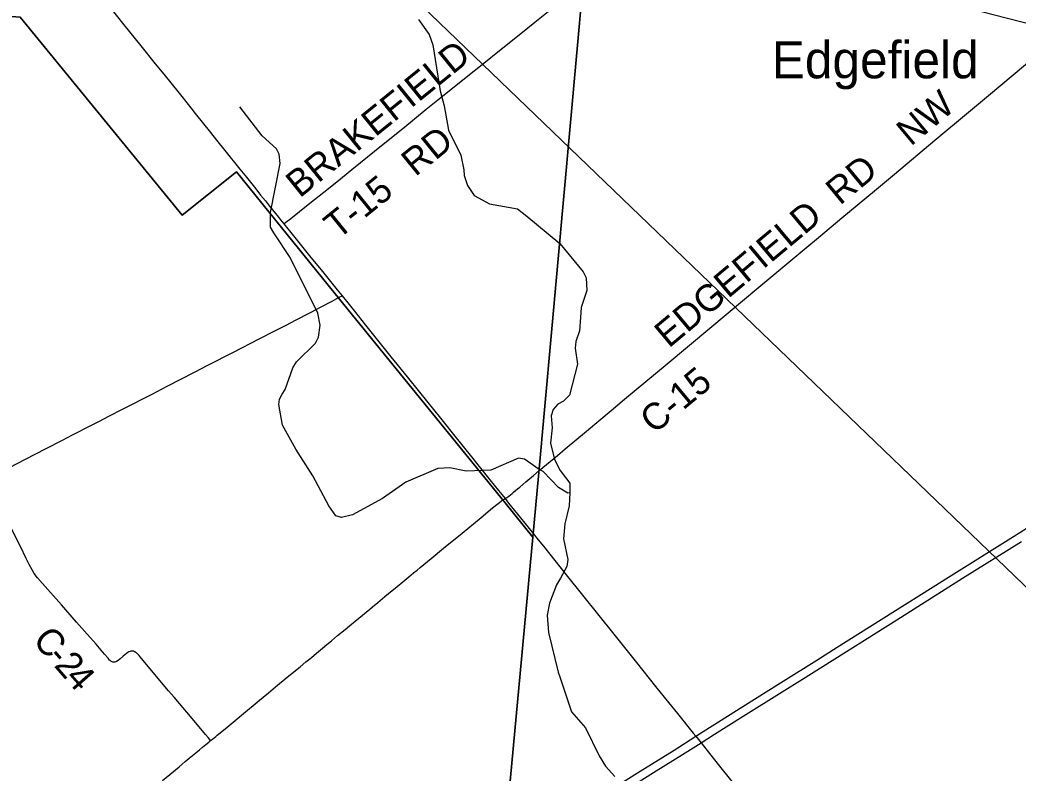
# Model space of a CAD drawing. Extents: x -49 to -8.2, y 9.4 to 23.5.
# Drawn here: x -43.03 to -41.967, y 16.498 to 17.3 of the extents above; entities that cross this region are included whole.
import ezdxf

# ---------------------------------------------------------------- set-up
doc = ezdxf.new("R2010")
doc.units = 0
for name, color, linetype in [('GM_X_Adjacent_County', 7, 'Continuous'), ('GM_X_County_Road', 7, 'Continuous'), ('GM_X_County_Road_Text', 7, 'Continuous'), ('GM_X_Interstate_Route', 7, 'Continuous'), ('GM_X_Minor_River', 7, 'Continuous'), ('GM_X_Township', 7, 'Continuous'), ('GM_X_Township_Road', 7, 'Continuous'), ('GM_X_Township_Road_Text', 7, 'Continuous'), ('GM_X_Unincorporated_Text', 7, 'Continuous'), ('SC_Scratch1', 7, 'Continuous')]:
    doc.layers.add(name, color=color, linetype=linetype)

msp = doc.modelspace()

# ---------------------------------------------------------------- linework, layer by layer
at = {"layer": 'GM_X_Adjacent_County'}
msp.add_lwpolyline([(-43.8792, 15.1984), (-43.7172, 15.1832), (-43.3434, 15.1483), (-43.168, 15.1318), (-42.6345, 15.0821), (-42.6063, 15.3944), (-42.5821, 15.6616), (-42.5481, 16.0375), (-42.5164, 16.3973), (-42.4838, 16.7488), (-42.4779, 16.8137), (-42.4307, 17.336), (-42.4235, 17.4155), (-42.401, 17.664), (-42.3607, 18.1098), (-42.3332, 18.4141), (-42.3116, 18.6529), (-42.2774, 19.0304), (-42.2624, 19.1966), (-42.1878, 20.0216)], dxfattribs=at)
at = {"layer": 'GM_X_County_Road'}
for points in [[(-42.934, 17.3134), (-42.919, 17.2944), (-42.9011, 17.2722), (-42.8856, 17.2531), (-42.8766, 17.242), (-42.8603, 17.2216), (-42.8479, 17.2061), (-42.8433, 17.2002), (-42.8269, 17.1799), (-42.8203, 17.1717), (-42.8116, 17.1607), (-42.7955, 17.1407)], [(-42.4771, 16.8197), (-42.4577, 16.836), (-42.4494, 16.843), (-42.4267, 16.8619), (-42.4006, 16.8839), (-42.3862, 16.8958), (-42.3409, 16.9336), (-42.2955, 16.9714), (-42.2586, 17.0023), (-42.2455, 17.0133), (-42.2157, 17.0381), (-42.1942, 17.056), (-42.1799, 17.0679), (-42.1549, 17.0889), (-42.1202, 17.1177), (-42.0988, 17.1356), (-42.0559, 17.1715), (-42.0202, 17.2014), (-41.9987, 17.2193), (-41.9462, 17.2631), (-41.9307, 17.2759), (-41.926, 17.28), (-41.9227, 17.2832), (-41.9223, 17.2837)], [(-42.7955, 17.1407), (-42.7886, 17.1322), (-42.7787, 17.1198), (-42.7735, 17.1132), (-42.7684, 17.1069), (-42.7639, 17.1014), (-42.7545, 17.0896)], [(-42.7545, 17.0896), (-42.7523, 17.0868), (-42.7488, 17.0825)], [(-42.7488, 17.0825), (-42.7385, 17.0696), (-42.7202, 17.0468), (-42.7091, 17.0334), (-42.6919, 17.0122), (-42.6869, 17.006)], [(-43.0527, 16.8168), (-43.04, 16.8233), (-43.0246, 16.8314), (-43.0017, 16.8433), (-42.9843, 16.8523), (-42.9736, 16.8579), (-42.9542, 16.8678), (-42.9457, 16.8722), (-42.9343, 16.878), (-42.9205, 16.8852), (-42.889, 16.9013), (-42.873, 16.9095), (-42.844, 16.9245), (-42.8296, 16.9319), (-42.8023, 16.946), (-42.7749, 16.9601), (-42.757, 16.9693), (-42.7462, 16.9748), (-42.7365, 16.9798), (-42.7205, 16.9881), (-42.7092, 16.994), (-42.6974, 17.0002), (-42.6898, 17.0044), (-42.6869, 17.006)], [(-42.6869, 17.006), (-42.6822, 17.0001), (-42.6737, 16.9897), (-42.6618, 16.9746), (-42.6349, 16.9409), (-42.6175, 16.9197), (-42.6043, 16.9033), (-42.5822, 16.8756), (-42.5639, 16.8528), (-42.5505, 16.8361), (-42.5409, 16.8242), (-42.5295, 16.8099), (-42.5204, 16.7985), (-42.5134, 16.7899)], [(-42.5134, 16.7899), (-42.5116, 16.7911), (-42.5094, 16.7926), (-42.5058, 16.7955), (-42.5043, 16.7967), (-42.5, 16.8002), (-42.4977, 16.8022), (-42.4913, 16.8077), (-42.483, 16.8147), (-42.4771, 16.8197)], [(-42.8267, 16.5322), (-42.8246, 16.5339), (-42.8213, 16.5366), (-42.8196, 16.538), (-42.8112, 16.5449), (-42.8028, 16.5519), (-42.7897, 16.5628), (-42.7794, 16.5713), (-42.7746, 16.5752), (-42.7707, 16.5784), (-42.7652, 16.583), (-42.7576, 16.5893), (-42.7452, 16.5997), (-42.7315, 16.6109), (-42.7253, 16.616), (-42.7212, 16.6194), (-42.7195, 16.6208), (-42.714, 16.6253), (-42.7119, 16.6271), (-42.7076, 16.6307), (-42.7031, 16.6345), (-42.698, 16.6386), (-42.6916, 16.644), (-42.6837, 16.6505), (-42.6789, 16.6545), (-42.6729, 16.6594), (-42.6612, 16.6691), (-42.6573, 16.6723), (-42.6545, 16.6747), (-42.6489, 16.6792), (-42.6413, 16.6855), (-42.6374, 16.6887), (-42.6283, 16.6962), (-42.6221, 16.7014), (-42.6157, 16.7067), (-42.6109, 16.7107), (-42.607, 16.7138), (-42.6037, 16.7166), (-42.5919, 16.7263), (-42.5788, 16.7372), (-42.5696, 16.7446), (-42.5629, 16.7501), (-42.5531, 16.7582), (-42.5389, 16.7699), (-42.5267, 16.78), (-42.5207, 16.7848), (-42.5175, 16.7873), (-42.5164, 16.7881), (-42.5154, 16.7888), (-42.5144, 16.7894), (-42.5134, 16.7899)], [(-42.5134, 16.7899), (-42.5096, 16.7852), (-42.4968, 16.7696), (-42.4831, 16.7523)], [(-42.8267, 16.5322), (-42.8293, 16.5354), (-42.8321, 16.5387), (-42.8425, 16.5511), (-42.8561, 16.5672), (-42.8656, 16.5783), (-42.8714, 16.5852), (-42.8825, 16.5982), (-42.9017, 16.6214), (-42.9029, 16.6229), (-42.9044, 16.6245), (-42.9056, 16.6256), (-42.9063, 16.6261), (-42.9072, 16.6266), (-42.9079, 16.6269), (-42.9087, 16.6273), (-42.9095, 16.6274), (-42.9101, 16.6274), (-42.9111, 16.6274), (-42.9117, 16.6273), (-42.9124, 16.6271), (-42.9139, 16.6266), (-42.9147, 16.6261), (-42.9164, 16.6248), (-42.9197, 16.6222), (-42.9234, 16.6189), (-42.9251, 16.6176), (-42.9269, 16.6165), (-42.9277, 16.6161), (-42.9288, 16.6158), (-42.9298, 16.6158), (-42.9307, 16.6159), (-42.9314, 16.6161), (-42.9321, 16.6164), (-42.9328, 16.6169), (-42.9336, 16.6174), (-42.9342, 16.618), (-42.9359, 16.6199), (-42.9395, 16.6241), (-42.9486, 16.6348), (-42.9609, 16.6488), (-42.9693, 16.6583), (-42.9856, 16.6767), (-43.0057, 16.6995), (-43.0109, 16.7055), (-43.0145, 16.7101), (-43.0168, 16.7139), (-43.0198, 16.7197), (-43.023, 16.7261), (-43.0292, 16.7389), (-43.0509, 16.782)], [(-42.4831, 16.7523), (-42.4798, 16.7482), (-42.4724, 16.7391), (-42.4482, 16.7087), (-42.3977, 16.6457), (-42.3734, 16.6154), (-42.3531, 16.5899), (-42.3395, 16.5728), (-42.3299, 16.5609), (-42.3132, 16.5403), (-42.3104, 16.5368), (-42.3048, 16.5298), (-42.2957, 16.5184), (-42.2851, 16.5051), (-42.2734, 16.4905), (-42.2375, 16.4456), (-42.2064, 16.4068), (-42.1851, 16.3802), (-42.1473, 16.3329), (-42.121, 16.3002), (-42.1064, 16.282), (-42.0963, 16.2695)], [(-42.878, 16.4897), (-42.8603, 16.5044), (-42.8538, 16.5098), (-42.8494, 16.5135), (-42.8423, 16.5192), (-42.8385, 16.5224), (-42.8352, 16.5252), (-42.8318, 16.528), (-42.8287, 16.5305), (-42.8267, 16.5322)]]:
    msp.add_lwpolyline(points, dxfattribs=at)
at = {"layer": 'GM_X_Interstate_Route'}
for points in [[(-42.4031, 16.4786), (-42.3696, 16.4995), (-42.3334, 16.5222), (-42.3104, 16.5368), (-42.3025, 16.5418), (-42.2765, 16.5581), (-42.2602, 16.5684), (-42.2174, 16.5954), (-42.1817, 16.6179), (-42.1598, 16.6317), (-42.1007, 16.6689), (-42.0578, 16.6959), (-42.0416, 16.7062), (-41.9724, 16.7497), (-41.9182, 16.7838)], [(-42.3907, 16.4758), (-42.3553, 16.4982), (-42.3216, 16.5193), (-42.3048, 16.5298), (-42.2903, 16.5389), (-42.2598, 16.5582), (-42.2185, 16.5842), (-42.1969, 16.5977), (-42.0965, 16.6609), (-42.0264, 16.7052), (-41.9637, 16.7444)]]:
    msp.add_lwpolyline(points, dxfattribs=at)
at = {"layer": 'GM_X_Minor_River'}
for points in [[(-42.6054, 17.3003), (-42.5941, 17.2842), (-42.5903, 17.2731), (-42.5826, 17.224), (-42.578, 17.2081), (-42.5735, 17.1822), (-42.5605, 17.1555), (-42.5574, 17.14), (-42.5569, 17.1341), (-42.5532, 17.1234), (-42.5464, 17.1127), (-42.53, 17.104), (-42.5003, 17.0985), (-42.4901, 17.0908), (-42.4552, 17.0615)], [(-42.477, 16.821), (-42.4928, 16.832), (-42.4989, 16.833), (-42.5286, 16.8203), (-42.5548, 16.819), (-42.5721, 16.8227), (-42.5849, 16.8219), (-42.6191, 16.8076), (-42.6439, 16.7902), (-42.6758, 16.7725), (-42.6875, 16.7698), (-42.6934, 16.7714), (-42.7009, 16.7821), (-42.7179, 16.8143), (-42.7362, 16.8424), (-42.7504, 16.8681), (-42.7542, 16.8902), (-42.7536, 16.8959), (-42.7505, 16.9011), (-42.7475, 16.9062), (-42.7393, 16.9292), (-42.7354, 16.9356), (-42.715, 16.9555), (-42.7119, 16.9619), (-42.7103, 16.9745), (-42.7128, 16.9874), (-42.7419, 17.0467), (-42.7595, 17.0731), (-42.7629, 17.0789), (-42.7629, 17.0945), (-42.7526, 17.1468), (-42.7537, 17.1567), (-42.7567, 17.1623), (-42.7718, 17.1761), (-42.7956, 17.207)], [(-42.4552, 17.0615), (-42.4304, 17.0314), (-42.4272, 17.0251), (-42.4264, 17.0117), (-42.4322, 16.9936), (-42.433, 16.9829), (-42.4342, 16.9685), (-42.4381, 16.9574), (-42.4388, 16.9503), (-42.4363, 16.933), (-42.4447, 16.9), (-42.4512, 16.8937), (-42.4572, 16.8905), (-42.4622, 16.8849), (-42.4642, 16.8782), (-42.4634, 16.8653), (-42.4651, 16.849), (-42.4609, 16.8314), (-42.4546, 16.82), (-42.4445, 16.8062), (-42.4446, 16.8009), (-42.4444, 16.7961), (-42.4452, 16.7822), (-42.4498, 16.7629), (-42.4513, 16.747), (-42.4467, 16.7249), (-42.4477, 16.7177), (-42.4545, 16.7052), (-42.4588, 16.6982), (-42.466, 16.6785), (-42.4687, 16.6657), (-42.4672, 16.6474), (-42.4569, 16.6051), (-42.4552, 16.6003), (-42.4428, 16.5628), (-42.4278, 16.5457), (-42.4131, 16.5159), (-42.4064, 16.5051), (-42.3967, 16.494)], [(-42.4444, 16.7961), (-42.4465, 16.7956), (-42.4564, 16.8016), (-42.4729, 16.8187), (-42.4769, 16.821)]]:
    msp.add_lwpolyline(points, dxfattribs=at)
at = {"layer": 'GM_X_Township'}
for points in [[(-44.1381, 19.3651), (-43.3849, 19.2974), (-42.9176, 19.2555), (-42.2624, 19.1966), (-42.2774, 19.0304), (-42.3116, 18.6529), (-42.3332, 18.4141), (-42.3607, 18.1098), (-42.401, 17.664), (-42.4235, 17.4155), (-42.4307, 17.336), (-42.4779, 16.8137), (-42.4838, 16.7488), (-42.5134, 16.7854), (-42.6896, 17.0024), (-42.7512, 17.0785), (-42.7992, 17.1379), (-42.8569, 17.0919), (-43.0293, 17.3028), (-43.3135, 17.3244), (-43.5372, 17.3414), (-44.12, 17.3857)], [(-40.5882, 17.1244), (-40.7343, 17.1261), (-41.0788, 17.1371), (-41.3573, 17.1515), (-41.4235, 17.1561), (-41.919, 17.2861), (-42.4235, 17.4155), (-42.4307, 17.336), (-42.4779, 16.8137), (-42.4838, 16.7488), (-42.5164, 16.3973), (-42.5481, 16.0375), (-42.5821, 15.6616), (-42.6063, 15.3944), (-42.6345, 15.0821), (-42.5793, 15.0769), (-42.3443, 15.0547), (-41.4287, 14.9682), (-41.3564, 14.9614), (-41.0499, 14.9326), (-40.8503, 14.9138), (-40.6501, 14.895)], [(-44.12, 17.3857), (-43.5372, 17.3414), (-43.3135, 17.3244), (-43.0293, 17.3028), (-42.8569, 17.0919), (-42.7992, 17.1379), (-42.7512, 17.0785), (-42.6896, 17.0024), (-42.5134, 16.7854), (-42.4838, 16.7488), (-42.5164, 16.3973), (-42.5481, 16.0375), (-42.5821, 15.6616), (-42.6063, 15.3944), (-42.6345, 15.0821), (-43.168, 15.1318), (-43.3434, 15.1483), (-43.7172, 15.1832), (-43.8792, 15.1984)]]:
    msp.add_lwpolyline(points, dxfattribs=at)
at = {"layer": 'GM_X_Township_Road'}
msp.add_lwpolyline([(-42.7488, 17.0825), (-42.7467, 17.0842), (-42.7415, 17.0881), (-42.732, 17.0957), (-42.7211, 17.1044), (-42.7063, 17.1163), (-42.6925, 17.1274), (-42.6766, 17.1403), (-42.6672, 17.148), (-42.6449, 17.1658), (-42.6222, 17.1841), (-42.5972, 17.2047), (-42.5849, 17.2146), (-42.5674, 17.2286), (-42.5546, 17.2389), (-42.5361, 17.2536), (-42.5192, 17.2672), (-42.4966, 17.2853), (-42.4816, 17.2973), (-42.4709, 17.3059), (-42.4535, 17.3199), (-42.4457, 17.3261), (-42.4301, 17.3389)], dxfattribs=at)
at = {"layer": 'SC_Scratch1'}
msp.add_line((-49.0354, 23.5097), (-36.4374, 11.3792), dxfattribs=at)

# ---------------------------------------------------------------- texts
at = {"layer": 'GM_X_County_Road_Text'}
for s, height, rotation, p in [('NW', 0.02841, 39.753, (-42.0816, 17.1645)), ('RD', 0.02841, 39.5131, (-42.157, 17.1016)), ('EDGEFIELD', 0.02841, 39.9653, (-42.3391, 16.9495)), ('C-15', 0.02841, 39.6764, (-42.3547, 16.8579)), ('C', 0.0284, 310.7474, (-43.0171, 16.6385)), ('-', 0.0284, 310.7714, (-43.0019, 16.6208)), ('2', 0.0284, 310.8644, (-42.9942, 16.6119)), ('4', 0.0284, 311.2684, (-42.9826, 16.5985))]:
    msp.add_text(s, height=height, rotation=rotation, dxfattribs=at).set_placement(p)
at = {"layer": 'GM_X_Township_Road_Text'}
for s, rotation, p in [('BRAKEFIELD', 38.966, (-42.7319, 17.1094)), ('RD', 39.0448, (-42.6089, 17.1322)), ('T-15', 38.9898, (-42.6912, 17.0651))]:
    msp.add_text(s, height=0.02841, rotation=rotation, dxfattribs=at).set_placement(p)
at = {"layer": 'GM_X_Unincorporated_Text'}
msp.add_text('Edgefield', height=0.03949, rotation=0, dxfattribs=at).set_placement((-42.2295, 17.2375))

doc.saveas('drawing.dxf')
